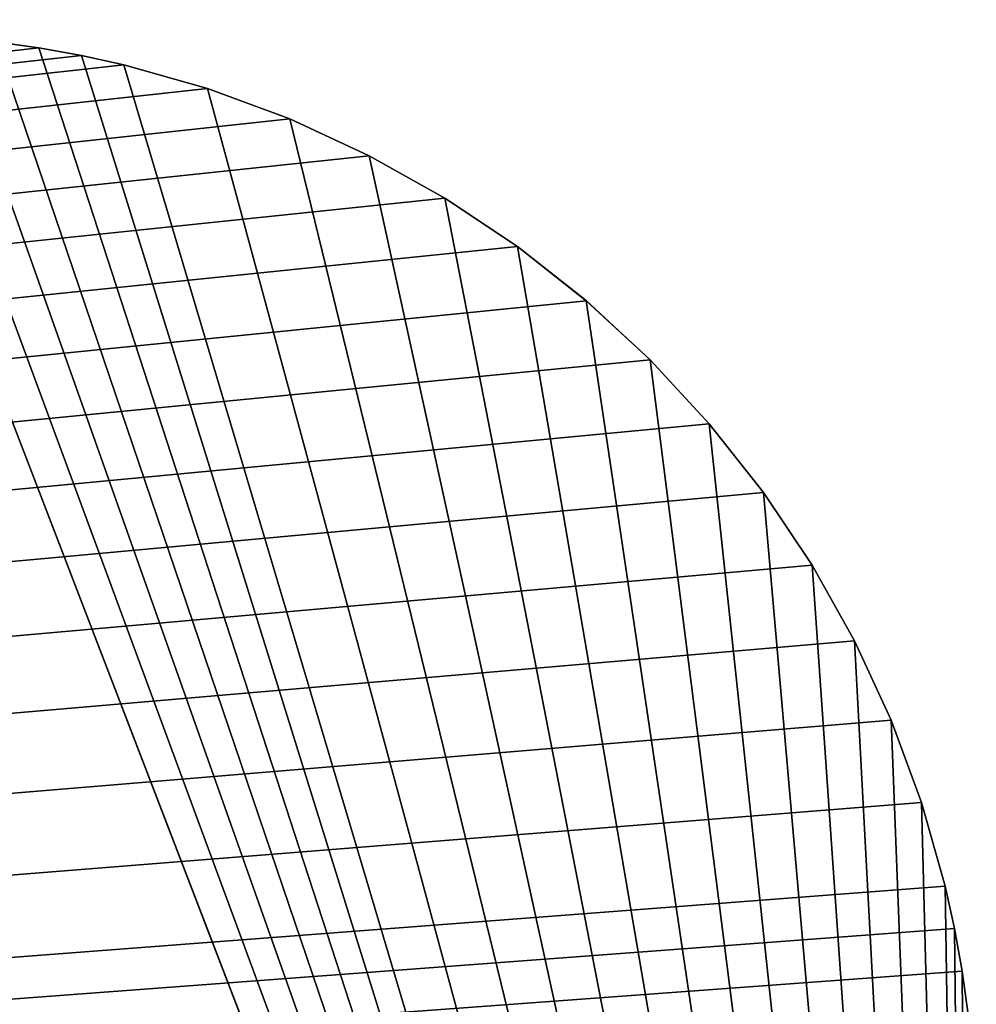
# Model space of a CAD drawing. Header units: millimetres. Extents: x -45.8 to 32.5, y -38.6 to 44.
# Tile 646 of 656: x 12.1 to 14.2, y -30.8 to -28.6. Entities that reach past the tile are written whole.
import ezdxf

# ---------------------------------------------------------------- set-up
doc = ezdxf.new("R2010")
doc.units = ezdxf.units.MM
doc.header["$LTSCALE"] = 33.374815
for name, color, linetype in [('389', 7, 'CONTINUOUS'), ('393', 7, 'CONTINUOUS'), ('404', 7, 'CONTINUOUS'), ('410', 7, 'CONTINUOUS'), ('414', 7, 'CONTINUOUS'), ('429', 7, 'CONTINUOUS'), ('520', 7, 'CONTINUOUS'), ('524', 7, 'CONTINUOUS'), ('535', 7, 'CONTINUOUS'), ('541', 7, 'CONTINUOUS'), ('545', 7, 'CONTINUOUS'), ('560', 7, 'CONTINUOUS')]:
    doc.layers.add(name, color=color, linetype=linetype)

msp = doc.modelspace()

# ---------------------------------------------------------------- linework, layer by layer
at = {"layer": '389', "linetype": 'CONTINUOUS'}
for points in [[(12.1448, -28.6717, 126.5), (-45.75, -35.14, 126.5), (12.0477, -28.6582, 126.5), (12.1448, -28.6717, 126.5)], [(12.241, -28.6888, 126.5), (-45.75, -35.14, 126.5), (12.1448, -28.6717, 126.5), (12.241, -28.6888, 126.5)], [(12.336, -28.7097, 126.5), (-45.75, -35.14, 126.5), (12.241, -28.6888, 126.5), (12.336, -28.7097, 126.5)], [(12.5237, -28.7628, 126.5), (-45.75, -35.14, 126.5), (12.336, -28.7097, 126.5), (12.5237, -28.7628, 126.5)], [(12.7083, -28.8313, 126.5), (-45.75, -35.14, 126.5), (12.5237, -28.7628, 126.5), (12.7083, -28.8313, 126.5)], [(12.8871, -28.9137, 126.5), (-45.75, -35.14, 126.5), (12.7083, -28.8313, 126.5), (12.8871, -28.9137, 126.5)], [(13.057, -29.0089, 126.5), (-45.75, -35.14, 126.5), (12.8871, -28.9137, 126.5), (13.057, -29.0089, 126.5)], [(13.2198, -29.118, 126.5), (-45.75, -35.14, 126.5), (13.057, -29.0089, 126.5), (13.2198, -29.118, 126.5)], [(13.3744, -29.2399, 126.5), (-45.75, -35.14, 126.5), (13.2198, -29.118, 126.5), (13.3744, -29.2399, 126.5)], [(13.5178, -29.3723, 126.5), (-45.75, -35.14, 126.5), (13.3744, -29.2399, 126.5), (13.5178, -29.3723, 126.5)], [(13.6502, -29.5157, 126.5), (-45.75, -35.14, 126.5), (13.5178, -29.3723, 126.5), (13.6502, -29.5157, 126.5)], [(13.772, -29.6702, 126.5), (-45.75, -35.14, 126.5), (13.6502, -29.5157, 126.5), (13.772, -29.6702, 126.5)], [(13.8812, -29.8331, 126.5), (-45.75, -35.14, 126.5), (13.772, -29.6702, 126.5), (13.8812, -29.8331, 126.5)], [(13.9763, -30.003, 126.5), (-45.75, -35.14, 126.5), (13.8812, -29.8331, 126.5), (13.9763, -30.003, 126.5)], [(14.0588, -30.1817, 126.5), (-45.75, -35.14, 126.5), (13.9763, -30.003, 126.5), (14.0588, -30.1817, 126.5)], [(14.1272, -30.3664, 126.5), (-45.75, -35.14, 126.5), (14.0588, -30.1817, 126.5), (14.1272, -30.3664, 126.5)], [(14.1803, -30.554, 126.5), (-45.75, -35.14, 126.5), (14.1272, -30.3664, 126.5), (14.1803, -30.554, 126.5)], [(14.2012, -30.6491, 126.5), (-45.75, -35.14, 126.5), (14.1803, -30.554, 126.5), (14.2012, -30.6491, 126.5)], [(14.2183, -30.7452, 126.5), (-45.75, -35.14, 126.5), (14.2012, -30.6491, 126.5), (14.2183, -30.7452, 126.5)], [(14.2318, -30.8423, 126.5), (-45.75, -35.14, 126.5), (14.2183, -30.7452, 126.5), (14.2318, -30.8423, 126.5)]]:
    msp.add_3dface(points, dxfattribs=at)
at = {"layer": '393', "linetype": 'CONTINUOUS'}
for points in [[(14.25, -35.14, 128.5), (-27.6448, -28.6083, 128.5), (-45.75, -28.64, 128.5), (14.25, -35.14, 128.5)], [(-27.5477, -28.6218, 128.5), (-27.6448, -28.6083, 128.5), (14.25, -35.14, 128.5), (-27.5477, -28.6218, 128.5)], [(-27.4495, -28.6316, 128.5), (-27.5477, -28.6218, 128.5), (14.25, -35.14, 128.5), (-27.4495, -28.6316, 128.5)], [(-27.3503, -28.6376, 128.5), (-27.4495, -28.6316, 128.5), (14.25, -35.14, 128.5), (-27.3503, -28.6376, 128.5)], [(-45.75, -35.14, 128.5), (14.25, -35.14, 128.5), (-45.75, -28.64, 128.5), (-45.75, -35.14, 128.5)], [(-27.25, -28.64, 128.5), (-27.3503, -28.6376, 128.5), (14.25, -35.14, 128.5), (-27.25, -28.64, 128.5)], [(11.75, -28.64, 128.5), (-27.25, -28.64, 128.5), (14.25, -35.14, 128.5), (11.75, -28.64, 128.5)], [(11.8503, -28.6424, 128.5), (11.75, -28.64, 128.5), (14.25, -35.14, 128.5), (11.8503, -28.6424, 128.5)], [(11.9495, -28.6484, 128.5), (11.8503, -28.6424, 128.5), (14.25, -35.14, 128.5), (11.9495, -28.6484, 128.5)], [(12.0477, -28.6582, 128.5), (11.9495, -28.6484, 128.5), (14.25, -35.14, 128.5), (12.0477, -28.6582, 128.5)], [(12.1448, -28.6717, 128.5), (12.0477, -28.6582, 128.5), (14.25, -35.14, 128.5), (12.1448, -28.6717, 128.5)], [(12.2409, -28.6888, 128.5), (12.1448, -28.6717, 128.5), (14.25, -35.14, 128.5), (12.2409, -28.6888, 128.5)], [(12.336, -28.7097, 128.5), (12.2409, -28.6888, 128.5), (14.25, -35.14, 128.5), (12.336, -28.7097, 128.5)], [(12.5236, -28.7628, 128.5), (12.336, -28.7097, 128.5), (14.25, -35.14, 128.5), (12.5236, -28.7628, 128.5)], [(12.7083, -28.8312, 128.5), (12.5236, -28.7628, 128.5), (14.25, -35.14, 128.5), (12.7083, -28.8312, 128.5)], [(12.887, -28.9137, 128.5), (12.7083, -28.8312, 128.5), (14.25, -35.14, 128.5), (12.887, -28.9137, 128.5)], [(13.0569, -29.0088, 128.5), (12.887, -28.9137, 128.5), (14.25, -35.14, 128.5), (13.0569, -29.0088, 128.5)], [(13.2198, -29.118, 128.5), (13.0569, -29.0088, 128.5), (14.25, -35.14, 128.5), (13.2198, -29.118, 128.5)], [(13.3743, -29.2398, 128.5), (13.2198, -29.118, 128.5), (14.25, -35.14, 128.5), (13.3743, -29.2398, 128.5)], [(13.5177, -29.3722, 128.5), (13.3743, -29.2398, 128.5), (14.25, -35.14, 128.5), (13.5177, -29.3722, 128.5)], [(13.6501, -29.5156, 128.5), (13.5177, -29.3722, 128.5), (14.25, -35.14, 128.5), (13.6501, -29.5156, 128.5)], [(13.772, -29.6702, 128.5), (13.6501, -29.5156, 128.5), (14.25, -35.14, 128.5), (13.772, -29.6702, 128.5)], [(13.8811, -29.833, 128.5), (13.772, -29.6702, 128.5), (14.25, -35.14, 128.5), (13.8811, -29.833, 128.5)], [(13.9763, -30.0029, 128.5), (13.8811, -29.833, 128.5), (14.25, -35.14, 128.5), (13.9763, -30.0029, 128.5)], [(14.0587, -30.1817, 128.5), (13.9763, -30.0029, 128.5), (14.25, -35.14, 128.5), (14.0587, -30.1817, 128.5)], [(14.1272, -30.3663, 128.5), (14.0587, -30.1817, 128.5), (14.25, -35.14, 128.5), (14.1272, -30.3663, 128.5)], [(14.1803, -30.554, 128.5), (14.1272, -30.3663, 128.5), (14.25, -35.14, 128.5), (14.1803, -30.554, 128.5)], [(14.2012, -30.649, 128.5), (14.1803, -30.554, 128.5), (14.25, -35.14, 128.5), (14.2012, -30.649, 128.5)], [(14.2183, -30.7452, 128.5), (14.2012, -30.649, 128.5), (14.25, -35.14, 128.5), (14.2183, -30.7452, 128.5)], [(14.2318, -30.8423, 128.5), (14.2183, -30.7452, 128.5), (14.25, -35.14, 128.5), (14.2318, -30.8423, 128.5)]]:
    msp.add_3dface(points, dxfattribs=at)
at = {"layer": '404', "linetype": 'CONTINUOUS'}
for points in [[(12.1448, -28.6717, 126.5), (12.0477, -28.6582, 126.5), (12.1448, -28.6717, 128.5), (12.1448, -28.6717, 126.5)], [(12.0477, -28.6582, 126.5), (12.0477, -28.6582, 128.5), (12.1448, -28.6717, 128.5), (12.0477, -28.6582, 126.5)], [(12.1448, -28.6717, 126.5), (12.1448, -28.6717, 128.5), (12.2409, -28.6888, 128.5), (12.1448, -28.6717, 126.5)], [(12.241, -28.6888, 126.5), (12.1448, -28.6717, 126.5), (12.2409, -28.6888, 128.5), (12.241, -28.6888, 126.5)], [(12.241, -28.6888, 126.5), (12.2409, -28.6888, 128.5), (12.336, -28.7097, 128.5), (12.241, -28.6888, 126.5)], [(12.336, -28.7097, 126.5), (12.241, -28.6888, 126.5), (12.336, -28.7097, 128.5), (12.336, -28.7097, 126.5)], [(12.336, -28.7097, 126.5), (12.336, -28.7097, 128.5), (12.5236, -28.7628, 128.5), (12.336, -28.7097, 126.5)], [(12.5237, -28.7628, 126.5), (12.336, -28.7097, 126.5), (12.5236, -28.7628, 128.5), (12.5237, -28.7628, 126.5)], [(12.5237, -28.7628, 126.5), (12.5236, -28.7628, 128.5), (12.7083, -28.8312, 128.5), (12.5237, -28.7628, 126.5)], [(12.7083, -28.8313, 126.5), (12.5237, -28.7628, 126.5), (12.7083, -28.8312, 128.5), (12.7083, -28.8313, 126.5)], [(12.7083, -28.8313, 126.5), (12.7083, -28.8312, 128.5), (12.887, -28.9137, 128.5), (12.7083, -28.8313, 126.5)], [(12.8871, -28.9137, 126.5), (12.7083, -28.8313, 126.5), (12.887, -28.9137, 128.5), (12.8871, -28.9137, 126.5)], [(12.8871, -28.9137, 126.5), (12.887, -28.9137, 128.5), (13.0569, -29.0088, 128.5), (12.8871, -28.9137, 126.5)], [(13.057, -29.0089, 126.5), (12.8871, -28.9137, 126.5), (13.0569, -29.0088, 128.5), (13.057, -29.0089, 126.5)], [(13.057, -29.0089, 126.5), (13.0569, -29.0088, 128.5), (13.2198, -29.118, 128.5), (13.057, -29.0089, 126.5)], [(13.2198, -29.118, 126.5), (13.057, -29.0089, 126.5), (13.2198, -29.118, 128.5), (13.2198, -29.118, 126.5)], [(13.2198, -29.118, 126.5), (13.2198, -29.118, 128.5), (13.3743, -29.2398, 128.5), (13.2198, -29.118, 126.5)], [(13.3744, -29.2399, 126.5), (13.2198, -29.118, 126.5), (13.3743, -29.2398, 128.5), (13.3744, -29.2399, 126.5)], [(13.3744, -29.2399, 126.5), (13.3743, -29.2398, 128.5), (13.5177, -29.3722, 128.5), (13.3744, -29.2399, 126.5)], [(13.5178, -29.3723, 126.5), (13.3744, -29.2399, 126.5), (13.5177, -29.3722, 128.5), (13.5178, -29.3723, 126.5)], [(13.5178, -29.3723, 126.5), (13.5177, -29.3722, 128.5), (13.6501, -29.5156, 128.5), (13.5178, -29.3723, 126.5)], [(13.6502, -29.5157, 126.5), (13.5178, -29.3723, 126.5), (13.6501, -29.5156, 128.5), (13.6502, -29.5157, 126.5)], [(13.6502, -29.5157, 126.5), (13.6501, -29.5156, 128.5), (13.772, -29.6702, 128.5), (13.6502, -29.5157, 126.5)], [(13.772, -29.6702, 126.5), (13.6502, -29.5157, 126.5), (13.772, -29.6702, 128.5), (13.772, -29.6702, 126.5)], [(13.772, -29.6702, 126.5), (13.772, -29.6702, 128.5), (13.8811, -29.833, 128.5), (13.772, -29.6702, 126.5)], [(13.8812, -29.8331, 126.5), (13.772, -29.6702, 126.5), (13.8811, -29.833, 128.5), (13.8812, -29.8331, 126.5)], [(13.8812, -29.8331, 126.5), (13.8811, -29.833, 128.5), (13.9763, -30.0029, 128.5), (13.8812, -29.8331, 126.5)], [(13.9763, -30.003, 126.5), (13.8812, -29.8331, 126.5), (13.9763, -30.0029, 128.5), (13.9763, -30.003, 126.5)], [(13.9763, -30.003, 126.5), (13.9763, -30.0029, 128.5), (14.0587, -30.1817, 128.5), (13.9763, -30.003, 126.5)], [(14.0588, -30.1817, 126.5), (13.9763, -30.003, 126.5), (14.0587, -30.1817, 128.5), (14.0588, -30.1817, 126.5)], [(14.0588, -30.1817, 126.5), (14.0587, -30.1817, 128.5), (14.1272, -30.3663, 128.5), (14.0588, -30.1817, 126.5)], [(14.1272, -30.3664, 126.5), (14.0588, -30.1817, 126.5), (14.1272, -30.3663, 128.5), (14.1272, -30.3664, 126.5)], [(14.1272, -30.3664, 126.5), (14.1272, -30.3663, 128.5), (14.1803, -30.554, 128.5), (14.1272, -30.3664, 126.5)], [(14.1803, -30.554, 126.5), (14.1272, -30.3664, 126.5), (14.1803, -30.554, 128.5), (14.1803, -30.554, 126.5)], [(14.2012, -30.6491, 126.5), (14.1803, -30.554, 126.5), (14.2012, -30.649, 128.5), (14.2012, -30.6491, 126.5)], [(14.1803, -30.554, 126.5), (14.1803, -30.554, 128.5), (14.2012, -30.649, 128.5), (14.1803, -30.554, 126.5)], [(14.2012, -30.6491, 126.5), (14.2012, -30.649, 128.5), (14.2183, -30.7452, 128.5), (14.2012, -30.6491, 126.5)], [(14.2183, -30.7452, 126.5), (14.2012, -30.6491, 126.5), (14.2183, -30.7452, 128.5), (14.2183, -30.7452, 126.5)], [(14.2183, -30.7452, 126.5), (14.2183, -30.7452, 128.5), (14.2318, -30.8423, 128.5), (14.2183, -30.7452, 126.5)], [(14.2318, -30.8423, 126.5), (14.2183, -30.7452, 126.5), (14.2318, -30.8423, 128.5), (14.2318, -30.8423, 126.5)]]:
    msp.add_3dface(points, dxfattribs=at)
at = {"layer": '410', "linetype": 'CONTINUOUS'}
for points in [[(14.25, -35.14, 183.5), (-27.6448, -28.6083, 183.5), (-45.75, -28.64, 183.5), (14.25, -35.14, 183.5)], [(-27.6448, -28.6083, 183.5), (14.25, -35.14, 183.5), (-27.5477, -28.6218, 183.5), (-27.6448, -28.6083, 183.5)], [(-27.5477, -28.6218, 183.5), (14.25, -35.14, 183.5), (-27.4495, -28.6316, 183.5), (-27.5477, -28.6218, 183.5)], [(-27.4495, -28.6316, 183.5), (14.25, -35.14, 183.5), (-27.3503, -28.6376, 183.5), (-27.4495, -28.6316, 183.5)], [(-45.75, -35.14, 183.5), (14.25, -35.14, 183.5), (-45.75, -28.64, 183.5), (-45.75, -35.14, 183.5)], [(-27.3503, -28.6376, 183.5), (14.25, -35.14, 183.5), (-27.25, -28.64, 183.5), (-27.3503, -28.6376, 183.5)], [(-27.25, -28.64, 183.5), (14.25, -35.14, 183.5), (11.75, -28.64, 183.5), (-27.25, -28.64, 183.5)], [(11.75, -28.64, 183.5), (14.25, -35.14, 183.5), (11.8503, -28.6424, 183.5), (11.75, -28.64, 183.5)], [(11.8503, -28.6424, 183.5), (14.25, -35.14, 183.5), (11.9495, -28.6484, 183.5), (11.8503, -28.6424, 183.5)], [(11.9495, -28.6484, 183.5), (14.25, -35.14, 183.5), (12.0477, -28.6582, 183.5), (11.9495, -28.6484, 183.5)], [(12.0477, -28.6582, 183.5), (14.25, -35.14, 183.5), (12.1448, -28.6717, 183.5), (12.0477, -28.6582, 183.5)], [(12.1448, -28.6717, 183.5), (14.25, -35.14, 183.5), (12.2409, -28.6888, 183.5), (12.1448, -28.6717, 183.5)], [(12.2409, -28.6888, 183.5), (14.25, -35.14, 183.5), (12.336, -28.7097, 183.5), (12.2409, -28.6888, 183.5)], [(12.336, -28.7097, 183.5), (14.25, -35.14, 183.5), (12.5236, -28.7628, 183.5), (12.336, -28.7097, 183.5)], [(12.5236, -28.7628, 183.5), (14.25, -35.14, 183.5), (12.7083, -28.8312, 183.5), (12.5236, -28.7628, 183.5)], [(12.7083, -28.8312, 183.5), (14.25, -35.14, 183.5), (12.887, -28.9137, 183.5), (12.7083, -28.8312, 183.5)], [(12.887, -28.9137, 183.5), (14.25, -35.14, 183.5), (13.0569, -29.0088, 183.5), (12.887, -28.9137, 183.5)], [(13.0569, -29.0088, 183.5), (14.25, -35.14, 183.5), (13.2198, -29.118, 183.5), (13.0569, -29.0088, 183.5)], [(13.2198, -29.118, 183.5), (14.25, -35.14, 183.5), (13.3743, -29.2398, 183.5), (13.2198, -29.118, 183.5)], [(13.3743, -29.2398, 183.5), (14.25, -35.14, 183.5), (13.5177, -29.3722, 183.5), (13.3743, -29.2398, 183.5)], [(13.5177, -29.3722, 183.5), (14.25, -35.14, 183.5), (13.6501, -29.5156, 183.5), (13.5177, -29.3722, 183.5)], [(13.6501, -29.5156, 183.5), (14.25, -35.14, 183.5), (13.772, -29.6702, 183.5), (13.6501, -29.5156, 183.5)], [(13.772, -29.6702, 183.5), (14.25, -35.14, 183.5), (13.8811, -29.833, 183.5), (13.772, -29.6702, 183.5)], [(13.8811, -29.833, 183.5), (14.25, -35.14, 183.5), (13.9763, -30.0029, 183.5), (13.8811, -29.833, 183.5)], [(13.9763, -30.0029, 183.5), (14.25, -35.14, 183.5), (14.0587, -30.1817, 183.5), (13.9763, -30.0029, 183.5)], [(14.0587, -30.1817, 183.5), (14.25, -35.14, 183.5), (14.1272, -30.3663, 183.5), (14.0587, -30.1817, 183.5)], [(14.1272, -30.3663, 183.5), (14.25, -35.14, 183.5), (14.1803, -30.554, 183.5), (14.1272, -30.3663, 183.5)], [(14.1803, -30.554, 183.5), (14.25, -35.14, 183.5), (14.2012, -30.649, 183.5), (14.1803, -30.554, 183.5)], [(14.2012, -30.649, 183.5), (14.25, -35.14, 183.5), (14.2183, -30.7452, 183.5), (14.2012, -30.649, 183.5)], [(14.2183, -30.7452, 183.5), (14.25, -35.14, 183.5), (14.2318, -30.8423, 183.5), (14.2183, -30.7452, 183.5)]]:
    msp.add_3dface(points, dxfattribs=at)
at = {"layer": '414', "linetype": 'CONTINUOUS'}
for points in [[(12.1448, -28.6717, 181.5), (-45.75, -35.14, 181.5), (12.0477, -28.6582, 181.5), (12.1448, -28.6717, 181.5)], [(12.241, -28.6888, 181.5), (-45.75, -35.14, 181.5), (12.1448, -28.6717, 181.5), (12.241, -28.6888, 181.5)], [(12.336, -28.7097, 181.5), (-45.75, -35.14, 181.5), (12.241, -28.6888, 181.5), (12.336, -28.7097, 181.5)], [(12.5237, -28.7628, 181.5), (-45.75, -35.14, 181.5), (12.336, -28.7097, 181.5), (12.5237, -28.7628, 181.5)], [(12.7083, -28.8313, 181.5), (-45.75, -35.14, 181.5), (12.5237, -28.7628, 181.5), (12.7083, -28.8313, 181.5)], [(12.8871, -28.9137, 181.5), (-45.75, -35.14, 181.5), (12.7083, -28.8313, 181.5), (12.8871, -28.9137, 181.5)], [(13.057, -29.0089, 181.5), (-45.75, -35.14, 181.5), (12.8871, -28.9137, 181.5), (13.057, -29.0089, 181.5)], [(13.2198, -29.118, 181.5), (-45.75, -35.14, 181.5), (13.057, -29.0089, 181.5), (13.2198, -29.118, 181.5)], [(13.3744, -29.2399, 181.5), (-45.75, -35.14, 181.5), (13.2198, -29.118, 181.5), (13.3744, -29.2399, 181.5)], [(13.5178, -29.3723, 181.5), (-45.75, -35.14, 181.5), (13.3744, -29.2399, 181.5), (13.5178, -29.3723, 181.5)], [(13.6502, -29.5157, 181.5), (-45.75, -35.14, 181.5), (13.5178, -29.3723, 181.5), (13.6502, -29.5157, 181.5)], [(13.772, -29.6702, 181.5), (-45.75, -35.14, 181.5), (13.6502, -29.5157, 181.5), (13.772, -29.6702, 181.5)], [(13.8812, -29.8331, 181.5), (-45.75, -35.14, 181.5), (13.772, -29.6702, 181.5), (13.8812, -29.8331, 181.5)], [(13.9763, -30.003, 181.5), (-45.75, -35.14, 181.5), (13.8812, -29.8331, 181.5), (13.9763, -30.003, 181.5)], [(14.0588, -30.1817, 181.5), (-45.75, -35.14, 181.5), (13.9763, -30.003, 181.5), (14.0588, -30.1817, 181.5)], [(14.1272, -30.3664, 181.5), (-45.75, -35.14, 181.5), (14.0588, -30.1817, 181.5), (14.1272, -30.3664, 181.5)], [(14.1803, -30.554, 181.5), (-45.75, -35.14, 181.5), (14.1272, -30.3664, 181.5), (14.1803, -30.554, 181.5)], [(14.2012, -30.6491, 181.5), (-45.75, -35.14, 181.5), (14.1803, -30.554, 181.5), (14.2012, -30.6491, 181.5)], [(14.2183, -30.7452, 181.5), (-45.75, -35.14, 181.5), (14.2012, -30.6491, 181.5), (14.2183, -30.7452, 181.5)], [(14.2318, -30.8423, 181.5), (-45.75, -35.14, 181.5), (14.2183, -30.7452, 181.5), (14.2318, -30.8423, 181.5)]]:
    msp.add_3dface(points, dxfattribs=at)
at = {"layer": '429', "linetype": 'CONTINUOUS'}
for points in [[(12.1448, -28.6717, 183.5), (12.1448, -28.6717, 181.5), (12.0477, -28.6582, 181.5), (12.1448, -28.6717, 183.5)], [(12.0477, -28.6582, 183.5), (12.1448, -28.6717, 183.5), (12.0477, -28.6582, 181.5), (12.0477, -28.6582, 183.5)], [(12.2409, -28.6888, 183.5), (12.241, -28.6888, 181.5), (12.1448, -28.6717, 181.5), (12.2409, -28.6888, 183.5)], [(12.1448, -28.6717, 183.5), (12.2409, -28.6888, 183.5), (12.1448, -28.6717, 181.5), (12.1448, -28.6717, 183.5)], [(12.2409, -28.6888, 183.5), (12.336, -28.7097, 183.5), (12.241, -28.6888, 181.5), (12.2409, -28.6888, 183.5)], [(12.336, -28.7097, 183.5), (12.336, -28.7097, 181.5), (12.241, -28.6888, 181.5), (12.336, -28.7097, 183.5)], [(12.336, -28.7097, 183.5), (12.5236, -28.7628, 183.5), (12.336, -28.7097, 181.5), (12.336, -28.7097, 183.5)], [(12.5236, -28.7628, 183.5), (12.5237, -28.7628, 181.5), (12.336, -28.7097, 181.5), (12.5236, -28.7628, 183.5)], [(12.5236, -28.7628, 183.5), (12.7083, -28.8312, 183.5), (12.5237, -28.7628, 181.5), (12.5236, -28.7628, 183.5)], [(12.7083, -28.8312, 183.5), (12.7083, -28.8313, 181.5), (12.5237, -28.7628, 181.5), (12.7083, -28.8312, 183.5)], [(12.7083, -28.8312, 183.5), (12.887, -28.9137, 183.5), (12.7083, -28.8313, 181.5), (12.7083, -28.8312, 183.5)], [(12.887, -28.9137, 183.5), (12.8871, -28.9137, 181.5), (12.7083, -28.8313, 181.5), (12.887, -28.9137, 183.5)], [(12.887, -28.9137, 183.5), (13.0569, -29.0088, 183.5), (12.8871, -28.9137, 181.5), (12.887, -28.9137, 183.5)], [(13.0569, -29.0088, 183.5), (13.057, -29.0089, 181.5), (12.8871, -28.9137, 181.5), (13.0569, -29.0088, 183.5)], [(13.0569, -29.0088, 183.5), (13.2198, -29.118, 183.5), (13.057, -29.0089, 181.5), (13.0569, -29.0088, 183.5)], [(13.2198, -29.118, 183.5), (13.2198, -29.118, 181.5), (13.057, -29.0089, 181.5), (13.2198, -29.118, 183.5)], [(13.3743, -29.2398, 183.5), (13.3744, -29.2399, 181.5), (13.2198, -29.118, 181.5), (13.3743, -29.2398, 183.5)], [(13.2198, -29.118, 183.5), (13.3743, -29.2398, 183.5), (13.2198, -29.118, 181.5), (13.2198, -29.118, 183.5)], [(13.3743, -29.2398, 183.5), (13.5177, -29.3722, 183.5), (13.3744, -29.2399, 181.5), (13.3743, -29.2398, 183.5)], [(13.5177, -29.3722, 183.5), (13.5178, -29.3723, 181.5), (13.3744, -29.2399, 181.5), (13.5177, -29.3722, 183.5)], [(13.5177, -29.3722, 183.5), (13.6501, -29.5156, 183.5), (13.5178, -29.3723, 181.5), (13.5177, -29.3722, 183.5)], [(13.6501, -29.5156, 183.5), (13.6502, -29.5157, 181.5), (13.5178, -29.3723, 181.5), (13.6501, -29.5156, 183.5)], [(13.6501, -29.5156, 183.5), (13.772, -29.6702, 183.5), (13.6502, -29.5157, 181.5), (13.6501, -29.5156, 183.5)], [(13.772, -29.6702, 183.5), (13.772, -29.6702, 181.5), (13.6502, -29.5157, 181.5), (13.772, -29.6702, 183.5)], [(13.8811, -29.833, 183.5), (13.8812, -29.8331, 181.5), (13.772, -29.6702, 181.5), (13.8811, -29.833, 183.5)], [(13.772, -29.6702, 183.5), (13.8811, -29.833, 183.5), (13.772, -29.6702, 181.5), (13.772, -29.6702, 183.5)], [(13.8811, -29.833, 183.5), (13.9763, -30.0029, 183.5), (13.8812, -29.8331, 181.5), (13.8811, -29.833, 183.5)], [(13.9763, -30.0029, 183.5), (13.9763, -30.003, 181.5), (13.8812, -29.8331, 181.5), (13.9763, -30.0029, 183.5)], [(13.9763, -30.0029, 183.5), (14.0587, -30.1817, 183.5), (13.9763, -30.003, 181.5), (13.9763, -30.0029, 183.5)], [(14.0587, -30.1817, 183.5), (14.0588, -30.1817, 181.5), (13.9763, -30.003, 181.5), (14.0587, -30.1817, 183.5)], [(14.0587, -30.1817, 183.5), (14.1272, -30.3663, 183.5), (14.0588, -30.1817, 181.5), (14.0587, -30.1817, 183.5)], [(14.1272, -30.3663, 183.5), (14.1272, -30.3664, 181.5), (14.0588, -30.1817, 181.5), (14.1272, -30.3663, 183.5)], [(14.1272, -30.3663, 183.5), (14.1803, -30.554, 183.5), (14.1272, -30.3664, 181.5), (14.1272, -30.3663, 183.5)], [(14.1803, -30.554, 183.5), (14.1803, -30.554, 181.5), (14.1272, -30.3664, 181.5), (14.1803, -30.554, 183.5)], [(14.2012, -30.649, 183.5), (14.2012, -30.6491, 181.5), (14.1803, -30.554, 181.5), (14.2012, -30.649, 183.5)], [(14.1803, -30.554, 183.5), (14.2012, -30.649, 183.5), (14.1803, -30.554, 181.5), (14.1803, -30.554, 183.5)], [(14.2012, -30.649, 183.5), (14.2183, -30.7452, 183.5), (14.2012, -30.6491, 181.5), (14.2012, -30.649, 183.5)], [(14.2183, -30.7452, 183.5), (14.2183, -30.7452, 181.5), (14.2012, -30.6491, 181.5), (14.2183, -30.7452, 183.5)], [(14.2318, -30.8423, 183.5), (14.2318, -30.8423, 181.5), (14.2183, -30.7452, 181.5), (14.2318, -30.8423, 183.5)], [(14.2183, -30.7452, 183.5), (14.2318, -30.8423, 183.5), (14.2183, -30.7452, 181.5), (14.2183, -30.7452, 183.5)]]:
    msp.add_3dface(points, dxfattribs=at)
at = {"layer": '520', "linetype": 'CONTINUOUS'}
for points in [[(12.1448, -28.6717, -173.5), (-45.75, -35.14, -173.5), (12.0477, -28.6582, -173.5), (12.1448, -28.6717, -173.5)], [(12.241, -28.6888, -173.5), (-45.75, -35.14, -173.5), (12.1448, -28.6717, -173.5), (12.241, -28.6888, -173.5)], [(12.336, -28.7097, -173.5), (-45.75, -35.14, -173.5), (12.241, -28.6888, -173.5), (12.336, -28.7097, -173.5)], [(12.5237, -28.7628, -173.5), (-45.75, -35.14, -173.5), (12.336, -28.7097, -173.5), (12.5237, -28.7628, -173.5)], [(12.7083, -28.8313, -173.5), (-45.75, -35.14, -173.5), (12.5237, -28.7628, -173.5), (12.7083, -28.8313, -173.5)], [(12.8871, -28.9137, -173.5), (-45.75, -35.14, -173.5), (12.7083, -28.8313, -173.5), (12.8871, -28.9137, -173.5)], [(13.057, -29.0089, -173.5), (-45.75, -35.14, -173.5), (12.8871, -28.9137, -173.5), (13.057, -29.0089, -173.5)], [(13.2198, -29.118, -173.5), (-45.75, -35.14, -173.5), (13.057, -29.0089, -173.5), (13.2198, -29.118, -173.5)], [(13.3744, -29.2399, -173.5), (-45.75, -35.14, -173.5), (13.2198, -29.118, -173.5), (13.3744, -29.2399, -173.5)], [(13.5178, -29.3723, -173.5), (-45.75, -35.14, -173.5), (13.3744, -29.2399, -173.5), (13.5178, -29.3723, -173.5)], [(13.6502, -29.5157, -173.5), (-45.75, -35.14, -173.5), (13.5178, -29.3723, -173.5), (13.6502, -29.5157, -173.5)], [(13.772, -29.6702, -173.5), (-45.75, -35.14, -173.5), (13.6502, -29.5157, -173.5), (13.772, -29.6702, -173.5)], [(13.8812, -29.8331, -173.5), (-45.75, -35.14, -173.5), (13.772, -29.6702, -173.5), (13.8812, -29.8331, -173.5)], [(13.9763, -30.003, -173.5), (-45.75, -35.14, -173.5), (13.8812, -29.8331, -173.5), (13.9763, -30.003, -173.5)], [(14.0588, -30.1817, -173.5), (-45.75, -35.14, -173.5), (13.9763, -30.003, -173.5), (14.0588, -30.1817, -173.5)], [(14.1272, -30.3664, -173.5), (-45.75, -35.14, -173.5), (14.0588, -30.1817, -173.5), (14.1272, -30.3664, -173.5)], [(14.1803, -30.554, -173.5), (-45.75, -35.14, -173.5), (14.1272, -30.3664, -173.5), (14.1803, -30.554, -173.5)], [(14.2012, -30.6491, -173.5), (-45.75, -35.14, -173.5), (14.1803, -30.554, -173.5), (14.2012, -30.6491, -173.5)], [(14.2183, -30.7452, -173.5), (-45.75, -35.14, -173.5), (14.2012, -30.6491, -173.5), (14.2183, -30.7452, -173.5)], [(14.2318, -30.8423, -173.5), (-45.75, -35.14, -173.5), (14.2183, -30.7452, -173.5), (14.2318, -30.8423, -173.5)]]:
    msp.add_3dface(points, dxfattribs=at)
at = {"layer": '524', "linetype": 'CONTINUOUS'}
for points in [[(14.25, -35.14, -171.5), (-27.6448, -28.6083, -171.5), (-45.75, -28.64, -171.5), (14.25, -35.14, -171.5)], [(-27.5477, -28.6218, -171.5), (-27.6448, -28.6083, -171.5), (14.25, -35.14, -171.5), (-27.5477, -28.6218, -171.5)], [(-27.4495, -28.6316, -171.5), (-27.5477, -28.6218, -171.5), (14.25, -35.14, -171.5), (-27.4495, -28.6316, -171.5)], [(-27.3503, -28.6376, -171.5), (-27.4495, -28.6316, -171.5), (14.25, -35.14, -171.5), (-27.3503, -28.6376, -171.5)], [(-45.75, -35.14, -171.5), (14.25, -35.14, -171.5), (-45.75, -28.64, -171.5), (-45.75, -35.14, -171.5)], [(-27.25, -28.64, -171.5), (-27.3503, -28.6376, -171.5), (14.25, -35.14, -171.5), (-27.25, -28.64, -171.5)], [(11.75, -28.64, -171.5), (-27.25, -28.64, -171.5), (14.25, -35.14, -171.5), (11.75, -28.64, -171.5)], [(11.8503, -28.6424, -171.5), (11.75, -28.64, -171.5), (14.25, -35.14, -171.5), (11.8503, -28.6424, -171.5)], [(11.9495, -28.6484, -171.5), (11.8503, -28.6424, -171.5), (14.25, -35.14, -171.5), (11.9495, -28.6484, -171.5)], [(12.0477, -28.6582, -171.5), (11.9495, -28.6484, -171.5), (14.25, -35.14, -171.5), (12.0477, -28.6582, -171.5)], [(12.1448, -28.6717, -171.5), (12.0477, -28.6582, -171.5), (14.25, -35.14, -171.5), (12.1448, -28.6717, -171.5)], [(12.2409, -28.6888, -171.5), (12.1448, -28.6717, -171.5), (14.25, -35.14, -171.5), (12.2409, -28.6888, -171.5)], [(12.336, -28.7097, -171.5), (12.2409, -28.6888, -171.5), (14.25, -35.14, -171.5), (12.336, -28.7097, -171.5)], [(12.5236, -28.7628, -171.5), (12.336, -28.7097, -171.5), (14.25, -35.14, -171.5), (12.5236, -28.7628, -171.5)], [(12.7083, -28.8312, -171.5), (12.5236, -28.7628, -171.5), (14.25, -35.14, -171.5), (12.7083, -28.8312, -171.5)], [(12.887, -28.9137, -171.5), (12.7083, -28.8312, -171.5), (14.25, -35.14, -171.5), (12.887, -28.9137, -171.5)], [(13.0569, -29.0088, -171.5), (12.887, -28.9137, -171.5), (14.25, -35.14, -171.5), (13.0569, -29.0088, -171.5)], [(13.2198, -29.118, -171.5), (13.0569, -29.0088, -171.5), (14.25, -35.14, -171.5), (13.2198, -29.118, -171.5)], [(13.3743, -29.2398, -171.5), (13.2198, -29.118, -171.5), (14.25, -35.14, -171.5), (13.3743, -29.2398, -171.5)], [(13.5177, -29.3722, -171.5), (13.3743, -29.2398, -171.5), (14.25, -35.14, -171.5), (13.5177, -29.3722, -171.5)], [(13.6501, -29.5156, -171.5), (13.5177, -29.3722, -171.5), (14.25, -35.14, -171.5), (13.6501, -29.5156, -171.5)], [(13.772, -29.6702, -171.5), (13.6501, -29.5156, -171.5), (14.25, -35.14, -171.5), (13.772, -29.6702, -171.5)], [(13.8811, -29.833, -171.5), (13.772, -29.6702, -171.5), (14.25, -35.14, -171.5), (13.8811, -29.833, -171.5)], [(13.9763, -30.0029, -171.5), (13.8811, -29.833, -171.5), (14.25, -35.14, -171.5), (13.9763, -30.0029, -171.5)], [(14.0587, -30.1817, -171.5), (13.9763, -30.0029, -171.5), (14.25, -35.14, -171.5), (14.0587, -30.1817, -171.5)], [(14.1272, -30.3663, -171.5), (14.0587, -30.1817, -171.5), (14.25, -35.14, -171.5), (14.1272, -30.3663, -171.5)], [(14.1803, -30.554, -171.5), (14.1272, -30.3663, -171.5), (14.25, -35.14, -171.5), (14.1803, -30.554, -171.5)], [(14.2012, -30.649, -171.5), (14.1803, -30.554, -171.5), (14.25, -35.14, -171.5), (14.2012, -30.649, -171.5)], [(14.2183, -30.7452, -171.5), (14.2012, -30.649, -171.5), (14.25, -35.14, -171.5), (14.2183, -30.7452, -171.5)], [(14.2318, -30.8423, -171.5), (14.2183, -30.7452, -171.5), (14.25, -35.14, -171.5), (14.2318, -30.8423, -171.5)]]:
    msp.add_3dface(points, dxfattribs=at)
at = {"layer": '535', "linetype": 'CONTINUOUS'}
for points in [[(12.1448, -28.6717, -173.5), (12.0477, -28.6582, -173.5), (12.1448, -28.6717, -171.5), (12.1448, -28.6717, -173.5)], [(12.0477, -28.6582, -173.5), (12.0477, -28.6582, -171.5), (12.1448, -28.6717, -171.5), (12.0477, -28.6582, -173.5)], [(12.1448, -28.6717, -173.5), (12.1448, -28.6717, -171.5), (12.2409, -28.6888, -171.5), (12.1448, -28.6717, -173.5)], [(12.241, -28.6888, -173.5), (12.1448, -28.6717, -173.5), (12.2409, -28.6888, -171.5), (12.241, -28.6888, -173.5)], [(12.241, -28.6888, -173.5), (12.2409, -28.6888, -171.5), (12.336, -28.7097, -171.5), (12.241, -28.6888, -173.5)], [(12.336, -28.7097, -173.5), (12.241, -28.6888, -173.5), (12.336, -28.7097, -171.5), (12.336, -28.7097, -173.5)], [(12.5237, -28.7628, -173.5), (12.336, -28.7097, -173.5), (12.5236, -28.7628, -171.5), (12.5237, -28.7628, -173.5)], [(12.336, -28.7097, -173.5), (12.336, -28.7097, -171.5), (12.5236, -28.7628, -171.5), (12.336, -28.7097, -173.5)], [(12.5237, -28.7628, -173.5), (12.5236, -28.7628, -171.5), (12.7083, -28.8312, -171.5), (12.5237, -28.7628, -173.5)], [(12.7083, -28.8313, -173.5), (12.5237, -28.7628, -173.5), (12.7083, -28.8312, -171.5), (12.7083, -28.8313, -173.5)], [(12.7083, -28.8313, -173.5), (12.7083, -28.8312, -171.5), (12.887, -28.9137, -171.5), (12.7083, -28.8313, -173.5)], [(12.8871, -28.9137, -173.5), (12.7083, -28.8313, -173.5), (12.887, -28.9137, -171.5), (12.8871, -28.9137, -173.5)], [(12.8871, -28.9137, -173.5), (12.887, -28.9137, -171.5), (13.0569, -29.0088, -171.5), (12.8871, -28.9137, -173.5)], [(13.057, -29.0089, -173.5), (12.8871, -28.9137, -173.5), (13.0569, -29.0088, -171.5), (13.057, -29.0089, -173.5)], [(13.057, -29.0089, -173.5), (13.0569, -29.0088, -171.5), (13.2198, -29.118, -171.5), (13.057, -29.0089, -173.5)], [(13.2198, -29.118, -173.5), (13.057, -29.0089, -173.5), (13.2198, -29.118, -171.5), (13.2198, -29.118, -173.5)], [(13.3744, -29.2399, -173.5), (13.2198, -29.118, -173.5), (13.3743, -29.2398, -171.5), (13.3744, -29.2399, -173.5)], [(13.2198, -29.118, -173.5), (13.2198, -29.118, -171.5), (13.3743, -29.2398, -171.5), (13.2198, -29.118, -173.5)], [(13.3744, -29.2399, -173.5), (13.3743, -29.2398, -171.5), (13.5177, -29.3722, -171.5), (13.3744, -29.2399, -173.5)], [(13.5178, -29.3723, -173.5), (13.3744, -29.2399, -173.5), (13.5177, -29.3722, -171.5), (13.5178, -29.3723, -173.5)], [(13.5178, -29.3723, -173.5), (13.5177, -29.3722, -171.5), (13.6501, -29.5156, -171.5), (13.5178, -29.3723, -173.5)], [(13.6502, -29.5157, -173.5), (13.5178, -29.3723, -173.5), (13.6501, -29.5156, -171.5), (13.6502, -29.5157, -173.5)], [(13.6502, -29.5157, -173.5), (13.6501, -29.5156, -171.5), (13.772, -29.6702, -171.5), (13.6502, -29.5157, -173.5)], [(13.772, -29.6702, -173.5), (13.6502, -29.5157, -173.5), (13.772, -29.6702, -171.5), (13.772, -29.6702, -173.5)], [(13.772, -29.6702, -173.5), (13.772, -29.6702, -171.5), (13.8811, -29.833, -171.5), (13.772, -29.6702, -173.5)], [(13.8812, -29.8331, -173.5), (13.772, -29.6702, -173.5), (13.8811, -29.833, -171.5), (13.8812, -29.8331, -173.5)], [(13.8812, -29.8331, -173.5), (13.8811, -29.833, -171.5), (13.9763, -30.0029, -171.5), (13.8812, -29.8331, -173.5)], [(13.9763, -30.003, -173.5), (13.8812, -29.8331, -173.5), (13.9763, -30.0029, -171.5), (13.9763, -30.003, -173.5)], [(13.9763, -30.003, -173.5), (13.9763, -30.0029, -171.5), (14.0587, -30.1817, -171.5), (13.9763, -30.003, -173.5)], [(14.0588, -30.1817, -173.5), (13.9763, -30.003, -173.5), (14.0587, -30.1817, -171.5), (14.0588, -30.1817, -173.5)], [(14.0588, -30.1817, -173.5), (14.0587, -30.1817, -171.5), (14.1272, -30.3663, -171.5), (14.0588, -30.1817, -173.5)], [(14.1272, -30.3664, -173.5), (14.0588, -30.1817, -173.5), (14.1272, -30.3663, -171.5), (14.1272, -30.3664, -173.5)], [(14.1272, -30.3664, -173.5), (14.1272, -30.3663, -171.5), (14.1803, -30.554, -171.5), (14.1272, -30.3664, -173.5)], [(14.1803, -30.554, -173.5), (14.1272, -30.3664, -173.5), (14.1803, -30.554, -171.5), (14.1803, -30.554, -173.5)], [(14.2012, -30.6491, -173.5), (14.1803, -30.554, -173.5), (14.2012, -30.649, -171.5), (14.2012, -30.6491, -173.5)], [(14.1803, -30.554, -173.5), (14.1803, -30.554, -171.5), (14.2012, -30.649, -171.5), (14.1803, -30.554, -173.5)], [(14.2012, -30.6491, -173.5), (14.2012, -30.649, -171.5), (14.2183, -30.7452, -171.5), (14.2012, -30.6491, -173.5)], [(14.2183, -30.7452, -173.5), (14.2012, -30.6491, -173.5), (14.2183, -30.7452, -171.5), (14.2183, -30.7452, -173.5)], [(14.2318, -30.8423, -173.5), (14.2183, -30.7452, -173.5), (14.2318, -30.8423, -171.5), (14.2318, -30.8423, -173.5)], [(14.2183, -30.7452, -173.5), (14.2183, -30.7452, -171.5), (14.2318, -30.8423, -171.5), (14.2183, -30.7452, -173.5)]]:
    msp.add_3dface(points, dxfattribs=at)
at = {"layer": '541', "linetype": 'CONTINUOUS'}
for points in [[(14.25, -35.14, -116.5), (-27.6448, -28.6083, -116.5), (-45.75, -28.64, -116.5), (14.25, -35.14, -116.5)], [(-27.6448, -28.6083, -116.5), (14.25, -35.14, -116.5), (-27.5477, -28.6218, -116.5), (-27.6448, -28.6083, -116.5)], [(-27.5477, -28.6218, -116.5), (14.25, -35.14, -116.5), (-27.4495, -28.6316, -116.5), (-27.5477, -28.6218, -116.5)], [(-27.4495, -28.6316, -116.5), (14.25, -35.14, -116.5), (-27.3503, -28.6376, -116.5), (-27.4495, -28.6316, -116.5)], [(-45.75, -35.14, -116.5), (14.25, -35.14, -116.5), (-45.75, -28.64, -116.5), (-45.75, -35.14, -116.5)], [(-27.3503, -28.6376, -116.5), (14.25, -35.14, -116.5), (-27.25, -28.64, -116.5), (-27.3503, -28.6376, -116.5)], [(-27.25, -28.64, -116.5), (14.25, -35.14, -116.5), (11.75, -28.64, -116.5), (-27.25, -28.64, -116.5)], [(11.75, -28.64, -116.5), (14.25, -35.14, -116.5), (11.8503, -28.6424, -116.5), (11.75, -28.64, -116.5)], [(11.8503, -28.6424, -116.5), (14.25, -35.14, -116.5), (11.9495, -28.6484, -116.5), (11.8503, -28.6424, -116.5)], [(11.9495, -28.6484, -116.5), (14.25, -35.14, -116.5), (12.0477, -28.6582, -116.5), (11.9495, -28.6484, -116.5)], [(12.0477, -28.6582, -116.5), (14.25, -35.14, -116.5), (12.1448, -28.6717, -116.5), (12.0477, -28.6582, -116.5)], [(12.1448, -28.6717, -116.5), (14.25, -35.14, -116.5), (12.2409, -28.6888, -116.5), (12.1448, -28.6717, -116.5)], [(12.2409, -28.6888, -116.5), (14.25, -35.14, -116.5), (12.336, -28.7097, -116.5), (12.2409, -28.6888, -116.5)], [(12.336, -28.7097, -116.5), (14.25, -35.14, -116.5), (12.5236, -28.7628, -116.5), (12.336, -28.7097, -116.5)], [(12.5236, -28.7628, -116.5), (14.25, -35.14, -116.5), (12.7083, -28.8312, -116.5), (12.5236, -28.7628, -116.5)], [(12.7083, -28.8312, -116.5), (14.25, -35.14, -116.5), (12.887, -28.9137, -116.5), (12.7083, -28.8312, -116.5)], [(12.887, -28.9137, -116.5), (14.25, -35.14, -116.5), (13.0569, -29.0088, -116.5), (12.887, -28.9137, -116.5)], [(13.0569, -29.0088, -116.5), (14.25, -35.14, -116.5), (13.2198, -29.118, -116.5), (13.0569, -29.0088, -116.5)], [(13.2198, -29.118, -116.5), (14.25, -35.14, -116.5), (13.3743, -29.2398, -116.5), (13.2198, -29.118, -116.5)], [(13.3743, -29.2398, -116.5), (14.25, -35.14, -116.5), (13.5177, -29.3722, -116.5), (13.3743, -29.2398, -116.5)], [(13.5177, -29.3722, -116.5), (14.25, -35.14, -116.5), (13.6501, -29.5156, -116.5), (13.5177, -29.3722, -116.5)], [(13.6501, -29.5156, -116.5), (14.25, -35.14, -116.5), (13.772, -29.6702, -116.5), (13.6501, -29.5156, -116.5)], [(13.772, -29.6702, -116.5), (14.25, -35.14, -116.5), (13.8811, -29.833, -116.5), (13.772, -29.6702, -116.5)], [(13.8811, -29.833, -116.5), (14.25, -35.14, -116.5), (13.9763, -30.0029, -116.5), (13.8811, -29.833, -116.5)], [(13.9763, -30.0029, -116.5), (14.25, -35.14, -116.5), (14.0587, -30.1817, -116.5), (13.9763, -30.0029, -116.5)], [(14.0587, -30.1817, -116.5), (14.25, -35.14, -116.5), (14.1272, -30.3663, -116.5), (14.0587, -30.1817, -116.5)], [(14.1272, -30.3663, -116.5), (14.25, -35.14, -116.5), (14.1803, -30.554, -116.5), (14.1272, -30.3663, -116.5)], [(14.1803, -30.554, -116.5), (14.25, -35.14, -116.5), (14.2012, -30.649, -116.5), (14.1803, -30.554, -116.5)], [(14.2012, -30.649, -116.5), (14.25, -35.14, -116.5), (14.2183, -30.7452, -116.5), (14.2012, -30.649, -116.5)], [(14.2183, -30.7452, -116.5), (14.25, -35.14, -116.5), (14.2318, -30.8423, -116.5), (14.2183, -30.7452, -116.5)]]:
    msp.add_3dface(points, dxfattribs=at)
at = {"layer": '545', "linetype": 'CONTINUOUS'}
for points in [[(12.1448, -28.6717, -118.5), (-45.75, -35.14, -118.5), (12.0477, -28.6582, -118.5), (12.1448, -28.6717, -118.5)], [(12.241, -28.6888, -118.5), (-45.75, -35.14, -118.5), (12.1448, -28.6717, -118.5), (12.241, -28.6888, -118.5)], [(12.336, -28.7097, -118.5), (-45.75, -35.14, -118.5), (12.241, -28.6888, -118.5), (12.336, -28.7097, -118.5)], [(12.5237, -28.7628, -118.5), (-45.75, -35.14, -118.5), (12.336, -28.7097, -118.5), (12.5237, -28.7628, -118.5)], [(12.7083, -28.8313, -118.5), (-45.75, -35.14, -118.5), (12.5237, -28.7628, -118.5), (12.7083, -28.8313, -118.5)], [(12.8871, -28.9137, -118.5), (-45.75, -35.14, -118.5), (12.7083, -28.8313, -118.5), (12.8871, -28.9137, -118.5)], [(13.057, -29.0089, -118.5), (-45.75, -35.14, -118.5), (12.8871, -28.9137, -118.5), (13.057, -29.0089, -118.5)], [(13.2198, -29.118, -118.5), (-45.75, -35.14, -118.5), (13.057, -29.0089, -118.5), (13.2198, -29.118, -118.5)], [(13.3744, -29.2399, -118.5), (-45.75, -35.14, -118.5), (13.2198, -29.118, -118.5), (13.3744, -29.2399, -118.5)], [(13.5178, -29.3723, -118.5), (-45.75, -35.14, -118.5), (13.3744, -29.2399, -118.5), (13.5178, -29.3723, -118.5)], [(13.6502, -29.5157, -118.5), (-45.75, -35.14, -118.5), (13.5178, -29.3723, -118.5), (13.6502, -29.5157, -118.5)], [(13.772, -29.6702, -118.5), (-45.75, -35.14, -118.5), (13.6502, -29.5157, -118.5), (13.772, -29.6702, -118.5)], [(13.8812, -29.8331, -118.5), (-45.75, -35.14, -118.5), (13.772, -29.6702, -118.5), (13.8812, -29.8331, -118.5)], [(13.9763, -30.003, -118.5), (-45.75, -35.14, -118.5), (13.8812, -29.8331, -118.5), (13.9763, -30.003, -118.5)], [(14.0588, -30.1817, -118.5), (-45.75, -35.14, -118.5), (13.9763, -30.003, -118.5), (14.0588, -30.1817, -118.5)], [(14.1272, -30.3664, -118.5), (-45.75, -35.14, -118.5), (14.0588, -30.1817, -118.5), (14.1272, -30.3664, -118.5)], [(14.1803, -30.554, -118.5), (-45.75, -35.14, -118.5), (14.1272, -30.3664, -118.5), (14.1803, -30.554, -118.5)], [(14.2012, -30.6491, -118.5), (-45.75, -35.14, -118.5), (14.1803, -30.554, -118.5), (14.2012, -30.6491, -118.5)], [(14.2183, -30.7452, -118.5), (-45.75, -35.14, -118.5), (14.2012, -30.6491, -118.5), (14.2183, -30.7452, -118.5)], [(14.2318, -30.8423, -118.5), (-45.75, -35.14, -118.5), (14.2183, -30.7452, -118.5), (14.2318, -30.8423, -118.5)]]:
    msp.add_3dface(points, dxfattribs=at)
at = {"layer": '560', "linetype": 'CONTINUOUS'}
for points in [[(12.1448, -28.6717, -116.5), (12.1448, -28.6717, -118.5), (12.0477, -28.6582, -118.5), (12.1448, -28.6717, -116.5)], [(12.0477, -28.6582, -116.5), (12.1448, -28.6717, -116.5), (12.0477, -28.6582, -118.5), (12.0477, -28.6582, -116.5)], [(12.2409, -28.6888, -116.5), (12.241, -28.6888, -118.5), (12.1448, -28.6717, -118.5), (12.2409, -28.6888, -116.5)], [(12.1448, -28.6717, -116.5), (12.2409, -28.6888, -116.5), (12.1448, -28.6717, -118.5), (12.1448, -28.6717, -116.5)], [(12.2409, -28.6888, -116.5), (12.336, -28.7097, -116.5), (12.241, -28.6888, -118.5), (12.2409, -28.6888, -116.5)], [(12.336, -28.7097, -116.5), (12.336, -28.7097, -118.5), (12.241, -28.6888, -118.5), (12.336, -28.7097, -116.5)], [(12.336, -28.7097, -116.5), (12.5236, -28.7628, -116.5), (12.336, -28.7097, -118.5), (12.336, -28.7097, -116.5)], [(12.5236, -28.7628, -116.5), (12.5237, -28.7628, -118.5), (12.336, -28.7097, -118.5), (12.5236, -28.7628, -116.5)], [(12.5236, -28.7628, -116.5), (12.7083, -28.8312, -116.5), (12.5237, -28.7628, -118.5), (12.5236, -28.7628, -116.5)], [(12.7083, -28.8312, -116.5), (12.7083, -28.8313, -118.5), (12.5237, -28.7628, -118.5), (12.7083, -28.8312, -116.5)], [(12.7083, -28.8312, -116.5), (12.887, -28.9137, -116.5), (12.7083, -28.8313, -118.5), (12.7083, -28.8312, -116.5)], [(12.887, -28.9137, -116.5), (12.8871, -28.9137, -118.5), (12.7083, -28.8313, -118.5), (12.887, -28.9137, -116.5)], [(12.887, -28.9137, -116.5), (13.0569, -29.0088, -116.5), (12.8871, -28.9137, -118.5), (12.887, -28.9137, -116.5)], [(13.0569, -29.0088, -116.5), (13.057, -29.0089, -118.5), (12.8871, -28.9137, -118.5), (13.0569, -29.0088, -116.5)], [(13.0569, -29.0088, -116.5), (13.2198, -29.118, -116.5), (13.057, -29.0089, -118.5), (13.0569, -29.0088, -116.5)], [(13.2198, -29.118, -116.5), (13.2198, -29.118, -118.5), (13.057, -29.0089, -118.5), (13.2198, -29.118, -116.5)], [(13.3743, -29.2398, -116.5), (13.3744, -29.2399, -118.5), (13.2198, -29.118, -118.5), (13.3743, -29.2398, -116.5)], [(13.2198, -29.118, -116.5), (13.3743, -29.2398, -116.5), (13.2198, -29.118, -118.5), (13.2198, -29.118, -116.5)], [(13.3743, -29.2398, -116.5), (13.5177, -29.3722, -116.5), (13.3744, -29.2399, -118.5), (13.3743, -29.2398, -116.5)], [(13.5177, -29.3722, -116.5), (13.5178, -29.3723, -118.5), (13.3744, -29.2399, -118.5), (13.5177, -29.3722, -116.5)], [(13.5177, -29.3722, -116.5), (13.6501, -29.5156, -116.5), (13.5178, -29.3723, -118.5), (13.5177, -29.3722, -116.5)], [(13.6501, -29.5156, -116.5), (13.6502, -29.5157, -118.5), (13.5178, -29.3723, -118.5), (13.6501, -29.5156, -116.5)], [(13.6501, -29.5156, -116.5), (13.772, -29.6702, -116.5), (13.6502, -29.5157, -118.5), (13.6501, -29.5156, -116.5)], [(13.772, -29.6702, -116.5), (13.772, -29.6702, -118.5), (13.6502, -29.5157, -118.5), (13.772, -29.6702, -116.5)], [(13.8811, -29.833, -116.5), (13.8812, -29.8331, -118.5), (13.772, -29.6702, -118.5), (13.8811, -29.833, -116.5)], [(13.772, -29.6702, -116.5), (13.8811, -29.833, -116.5), (13.772, -29.6702, -118.5), (13.772, -29.6702, -116.5)], [(13.8811, -29.833, -116.5), (13.9763, -30.0029, -116.5), (13.8812, -29.8331, -118.5), (13.8811, -29.833, -116.5)], [(13.9763, -30.0029, -116.5), (13.9763, -30.003, -118.5), (13.8812, -29.8331, -118.5), (13.9763, -30.0029, -116.5)], [(13.9763, -30.0029, -116.5), (14.0587, -30.1817, -116.5), (13.9763, -30.003, -118.5), (13.9763, -30.0029, -116.5)], [(14.0587, -30.1817, -116.5), (14.0588, -30.1817, -118.5), (13.9763, -30.003, -118.5), (14.0587, -30.1817, -116.5)], [(14.0587, -30.1817, -116.5), (14.1272, -30.3663, -116.5), (14.0588, -30.1817, -118.5), (14.0587, -30.1817, -116.5)], [(14.1272, -30.3663, -116.5), (14.1272, -30.3664, -118.5), (14.0588, -30.1817, -118.5), (14.1272, -30.3663, -116.5)], [(14.1272, -30.3663, -116.5), (14.1803, -30.554, -116.5), (14.1272, -30.3664, -118.5), (14.1272, -30.3663, -116.5)], [(14.1803, -30.554, -116.5), (14.1803, -30.554, -118.5), (14.1272, -30.3664, -118.5), (14.1803, -30.554, -116.5)], [(14.2012, -30.649, -116.5), (14.2012, -30.6491, -118.5), (14.1803, -30.554, -118.5), (14.2012, -30.649, -116.5)], [(14.1803, -30.554, -116.5), (14.2012, -30.649, -116.5), (14.1803, -30.554, -118.5), (14.1803, -30.554, -116.5)], [(14.2012, -30.649, -116.5), (14.2183, -30.7452, -116.5), (14.2012, -30.6491, -118.5), (14.2012, -30.649, -116.5)], [(14.2183, -30.7452, -116.5), (14.2183, -30.7452, -118.5), (14.2012, -30.6491, -118.5), (14.2183, -30.7452, -116.5)], [(14.2318, -30.8423, -116.5), (14.2318, -30.8423, -118.5), (14.2183, -30.7452, -118.5), (14.2318, -30.8423, -116.5)], [(14.2183, -30.7452, -116.5), (14.2318, -30.8423, -116.5), (14.2183, -30.7452, -118.5), (14.2183, -30.7452, -116.5)]]:
    msp.add_3dface(points, dxfattribs=at)

doc.saveas('drawing.dxf')
